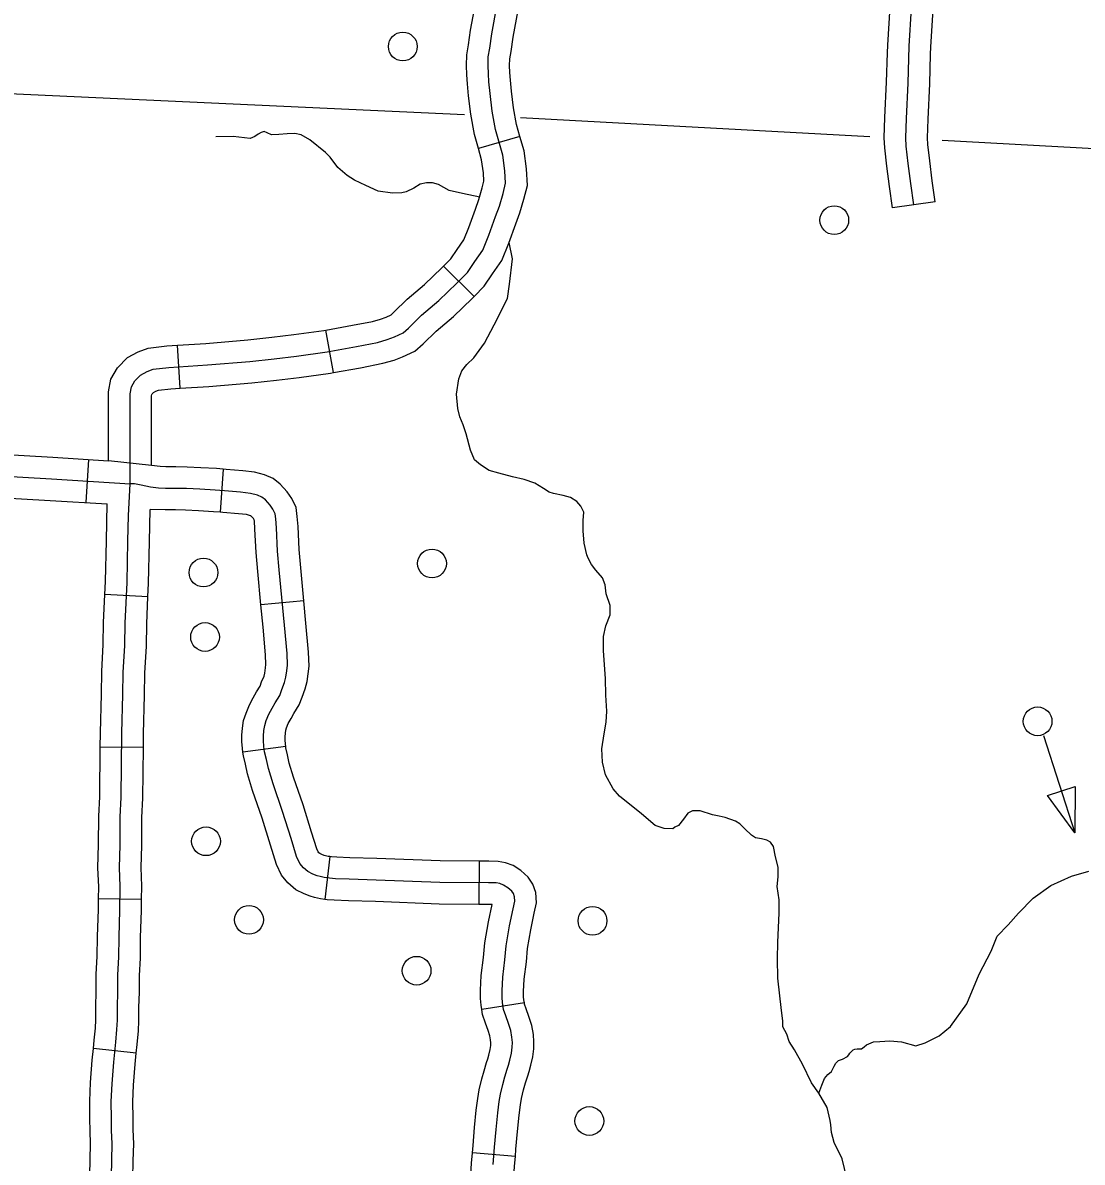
# Model space of a CAD drawing. Extents: x 653372 to 905732, y 627442 to 787275.
# Drawn here: x 680671 to 684356, y 765569 to 769532 of the extents above; entities that cross this region are included whole.
import ezdxf

# ---------------------------------------------------------------- set-up
doc = ezdxf.new("R2010")
doc.units = 0
for name, color, linetype in [('32', 7, 'Continuous'), ('35', 7, 'Continuous'), ('45', 7, 'Continuous'), ('5', 7, 'Continuous'), ('56', 7, 'Continuous')]:
    doc.layers.add(name, color=color, linetype=linetype)

msp = doc.modelspace()

# ---------------------------------------------------------------- linework, layer by layer
at = {"layer": '32'}
for p, q in [((682399.9, 769136.8), (682255.8, 769095.3)), ((682240.9, 768580.4), (682133.8, 768685.4)), ((681752.3, 768315.5), (681725.4, 768463.1)), ((681218.7, 768260.9), (681208.9, 768410.6)), ((680891, 767863.3), (680900.2, 768013)), ((681119.1, 767992), (680969.2, 768008.7)), ((681368.5, 767979.6), (681357.1, 767830)), ((681106.4, 767536), (680956.6, 767543.2)), ((681648.6, 767522.2), (681499.3, 767508.3)), ((681090.3, 767011.2), (680940.3, 767012.7)), ((681585.5, 767015), (681436.8, 766995.5)), ((681738.9, 766632.3), (681721.6, 766483.3)), ((682258.4, 766616), (682257.4, 766466)), ((681084.3, 766483), (680934.3, 766485.2)), ((682415.6, 766124), (682267.5, 766100.2)), ((681065.8, 765949), (680916.6, 765964.4)), ((682384.4, 765589.4), (682234.9, 765601.5))]:
    msp.add_line(p, q, dxfattribs=at)
for points in [[(682255.8, 769095.3), (682241.9, 769143.6), (682229, 769213.9), (682221.6, 769278.4), (682217.7, 769320.2), (682215.5, 769350.7), (682214.3, 769383.1), (682215.4, 769420.9), (682220.9, 769455.5), (682228.4, 769506.2), (682246.3, 769603.6), (682255.4, 769649.5), (682255.3, 769648.8)], [(682399.9, 769136.8), (682388.1, 769178), (682377.4, 769236), (682370.8, 769293.7), (682367.2, 769332.5), (682365.3, 769359.1), (682364.3, 769383.7), (682365, 769406.7), (682369.2, 769432.7), (682376.4, 769481.6), (682393.7, 769575.5), (682403.1, 769623.3), (682403.5, 769625.4)], [(681044, 767929), (681044.1, 768050.9), (681044, 768241.4), (681048.6, 768265.8), (681061, 768287), (681080.3, 768307), (681103.2, 768319.1), (681125, 768327.3), (681179.2, 768333.5), (681312.9, 768342.2), (681460.4, 768354.5), (681545.4, 768363.7), (681623.2, 768373.1), (681729.6, 768387.6), (681831.2, 768406.2), (681905.2, 768420.6), (681938.9, 768430.4), (681963.7, 768439.5), (681993.5, 768453.3), (682012.7, 768470.4), (682058.2, 768515.2), (682118.6, 768566.6), (682181.2, 768626.6), (682217.6, 768663.8), (682243.3, 768701.3), (682271, 768741.7), (682292.2, 768793.1), (682315.7, 768858.1), (682328.6, 768894), (682341.7, 768938.8), (682350.6, 768973.9), (682348, 769017.1), (682340.8, 769071.3), (682315, 769160.8), (682303.2, 769225), (682296.2, 769286), (682292.5, 769326.4), (682290.4, 769354.9), (682289.3, 769383.4), (682290.2, 769413.8), (682295, 769444.1), (682302.4, 769493.9), (682320, 769589.6)], [(682240.9, 768580.4), (682275.8, 768616), (682305.2, 768658.9), (682337.3, 768705.8), (682362.1, 768766), (682386.3, 768832.7), (682399.9, 768870.8), (682414, 768919), (682426.2, 768966.7), (682422.7, 769024.3), (682414.4, 769086.7), (682399.9, 769136.8)], [(682133.8, 768685.4), (682159.5, 768711.6), (682181.4, 768743.7), (682204.7, 768777.6), (682222.2, 768820.1), (682245.1, 768883.5), (682257.2, 768917.2), (682269.3, 768958.6), (682275, 768981), (682273.3, 769009.9), (682267.1, 769055.9), (682255.8, 769095.3)], [(681725.4, 768463.1), (681817.3, 768479.9), (681887.5, 768493.6), (681915.5, 768501.7), (681935, 768508.8), (681951.9, 768516.7), (681961.4, 768525.1), (682007.5, 768570.5), (682068.3, 768622.3), (682128.5, 768679.9), (682133.8, 768685.4)], [(681752.3, 768315.5), (681845.1, 768332.5), (681922.9, 768347.7), (681962.2, 768359.1), (681992.3, 768370.1), (682035.1, 768389.9), (682064, 768415.7), (682108.8, 768459.8), (682168.9, 768511), (682233.9, 768573.2), (682240.9, 768580.4)], [(681208.9, 768410.6), (681307.3, 768417), (681453.3, 768429.1), (681536.8, 768438.2), (681613.6, 768447.5), (681717.8, 768461.7), (681725.4, 768463.1)], [(680969.2, 768008.7), (680969, 768248.4), (680977.4, 768292.5), (681000.8, 768332.5), (681034.6, 768367.7), (681072.5, 768387.6), (681107.3, 768400.7), (681172.4, 768408.2), (681208.9, 768410.6)], [(681218.7, 768260.9), (681318.4, 768267.4), (681467.6, 768279.8), (681553.9, 768289.2), (681632.7, 768298.8), (681741.4, 768313.5), (681752.3, 768315.5)], [(681119.1, 767992), (681119.1, 768050.9), (681119, 768234.3), (681119.9, 768239), (681121.3, 768241.4), (681125.9, 768246.3), (681133.9, 768250.5), (681142.7, 768253.8), (681185.9, 768258.8), (681218.7, 768260.9)], [(678324.1, 768075.3), (678368.8, 768070.7), (678533.6, 768070.4), (678688.2, 768060.3), (678801.8, 768056.1), (678907.9, 768048.3), (679011.4, 768042.1), (679115.7, 768035.1), (679241.8, 768031.3), (679400.6, 768025), (679726.4, 768005.4), (679771.8, 768003.3), (680253.3, 767975.4), (680550.3, 767958.7), (680770.6, 767945.9), (681044, 767929)], [(680437, 768040.2), (680554.6, 768033.6), (680775.1, 768020.8), (680969.2, 768008.7)], [(681368.5, 767979.6), (681344.7, 767981.4), (681290.7, 767984.6), (681242.5, 767987.1), (681203.2, 767987.7), (681168.7, 767987.7), (681148.4, 767988.4), (681119.1, 767992)], [(681648.6, 767522.2), (681638, 767636.8), (681632.4, 767699.9), (681628.3, 767779.8), (681625.9, 767815.3), (681621.4, 767846.8), (681606.6, 767877.7), (681591, 767901.3), (681566.4, 767927.5), (681541.8, 767947.4), (681511.4, 767960.2), (681476.5, 767969.2), (681435.9, 767974), (681378.6, 767978.8), (681368.5, 767979.6)], [(680979, 765519.3), (680980.1, 765576.5), (680981.8, 765633), (680980, 765680.8), (680979.4, 765721.7), (680978.6, 765780.2), (680981.7, 765841.8), (680987.1, 765917.3), (680994.3, 765986.4), (680998.2, 766030.8), (680999.8, 766062.9), (680999.9, 766108.7), (681001.5, 766161.5), (681001.4, 766221.2), (681005.1, 766282.2), (681005.9, 766352.4), (681008.7, 766446.4), (681009.9, 766528.4), (681007.5, 766594), (681009.8, 766672.5), (681010.2, 766770.4), (681013.5, 766837.7), (681015.8, 767061.1), (681019.2, 767195.8), (681020.5, 767272.7), (681025.9, 767366.6), (681026.9, 767444.2), (681033.7, 767586), (681036.8, 767729), (681038.8, 767818), (681044, 767929)], [(681694.9, 766565.3), (681680.4, 766571.3), (681662.4, 766580), (681647.1, 766593.1), (681634.9, 766608.2), (681623.5, 766632.2), (681604, 766694.6), (681574.4, 766789.3), (681541.3, 766885.3), (681525.2, 766939), (681518.5, 766970.2), (681512.2, 766996.7), (681509.8, 767015.6), (681508.3, 767035.4), (681508.3, 767051.6), (681509.9, 767070.3), (681512.5, 767088.5), (681518, 767105.6), (681526.8, 767127.1), (681538.6, 767148.2), (681548.8, 767167.2), (681564.8, 767192.6), (681572, 767213.2), (681581.8, 767237.7), (681585.9, 767255.8), (681589.6, 767278.5), (681591.7, 767297.7), (681590.4, 767338.3), (681581.2, 767437.2), (681563.3, 767630), (681557.5, 767694.7), (681553.4, 767775.4), (681551.3, 767807.4), (681548.8, 767824.7), (681541.1, 767840.7), (681531.9, 767854.6), (681515.2, 767872.4), (681502.9, 767882.4), (681487.3, 767888.9), (681462.7, 767895.3), (681428.4, 767899.3), (681372.5, 767904.1), (681339.7, 767906.6), (681286.5, 767909.7), (681240, 767912.1), (681202.5, 767912.7), (681167.5, 767912.7), (681142.7, 767913.5), (681115.4, 767916.8), (681083.2, 767923.9), (681059.5, 767928.2), (681044, 767929)], [(680428.6, 767890.4), (680546.1, 767883.8), (680766.1, 767871), (680964.7, 767858.7)], [(680956.6, 767543.2), (680958.8, 767588.6), (680961.8, 767730.6), (680964.7, 767858.7)], [(681106.4, 767536), (681108.7, 767583.4), (681111.7, 767727.3), (681114.3, 767839.3)], [(681357.1, 767830), (681334.6, 767831.7), (681282.4, 767834.8), (681237.4, 767837.1), (681201.8, 767837.7), (681166.4, 767837.7), (681114.3, 767839.3)], [(681499.3, 767508.3), (681488.6, 767623.2), (681482.7, 767689.4), (681478.5, 767771), (681476.7, 767799.6), (681476.2, 767802.6), (681475.7, 767803.7), (681472.9, 767808), (681464.1, 767817.3), (681463.9, 767817.4), (681463.3, 767817.7), (681448.9, 767821.4), (681420.8, 767824.7), (681366.5, 767829.3), (681357.1, 767830)], [(680940.3, 767012.7), (680940.8, 767062.4), (680944.2, 767197.4), (680945.6, 767275.5), (680950.9, 767369.3), (680952, 767446.5), (680956.6, 767543.2)], [(681090.3, 767011.2), (681090.7, 767059.7), (681094.2, 767194.2), (681095.5, 767269.9), (681100.9, 767364), (681101.9, 767441.9), (681106.4, 767536)], [(681436.8, 766995.5), (681435.1, 767008), (681433.3, 767032.6), (681433.3, 767054.7), (681435.3, 767078.7), (681439.1, 767105.5), (681447.6, 767131.4), (681459.1, 767159.6), (681472.8, 767184.3), (681484, 767205), (681496.8, 767225.4), (681501.7, 767239.5), (681510, 767260.1), (681512.3, 767270.2), (681515.3, 767288.7), (681516.6, 767300.6), (681515.5, 767333.7), (681506.6, 767430.2), (681499.3, 767508.3)], [(681585.5, 767015), (681584.4, 767023.1), (681583.3, 767038.1), (681583.3, 767048.5), (681584.5, 767061.9), (681585.8, 767071.4), (681588.5, 767079.8), (681594.6, 767094.6), (681604.4, 767112.2), (681613.6, 767129.4), (681632.8, 767159.8), (681642.2, 767186.8), (681653.7, 767215.3), (681659.6, 767241.5), (681664, 767268.4), (681666.9, 767294.9), (681665.3, 767343), (681655.9, 767444.1), (681648.6, 767522.2)], [(680934.3, 766485.2), (680934.9, 766527.5), (680932.4, 766593.7), (680934.8, 766673.8), (680935.2, 766772.4), (680938.5, 766839.9), (680940.3, 767012.7)], [(681084.3, 766483), (681085, 766529.3), (681082.5, 766594.3), (681084.8, 766671.2), (681085.2, 766768.4), (681088.5, 766835.5), (681090.3, 767011.2)], [(681721.6, 766483.3), (681706.5, 766485), (681686.1, 766489.9), (681670.3, 766494.3), (681649.8, 766502.8), (681621.1, 766516.7), (681593.1, 766540.6), (681571, 766567.9), (681553.4, 766604.7), (681532.4, 766672.3), (681503.2, 766765.9), (681469.9, 766862.3), (681452.5, 766920.4), (681445.4, 766953.6), (681438.4, 766983.1), (681436.8, 766995.5)], [(681738.9, 766632.3), (681732.7, 766633), (681723.9, 766635.1), (681719.6, 766636.3), (681711.1, 766639.8), (681703.8, 766643.3), (681701.1, 766645.6), (681698.8, 766648.5), (681693.5, 766659.6), (681675.6, 766716.9), (681645.7, 766812.7), (681612.7, 766908.3), (681597.9, 766957.7), (681591.7, 766986.7), (681586.1, 767010.3), (681585.5, 767015)], [(682258.4, 766616), (682122.8, 766616.9), (681902.8, 766625.5), (681809.1, 766628.3), (681763.4, 766630.2), (681744.5, 766631.6), (681738.9, 766632.3)], [(682415.6, 766124), (682414, 766133.9), (682413, 766144.9), (682413.2, 766163.5), (682415.4, 766205.9), (682422.6, 766265.7), (682427, 766312.4), (682438, 766377.3), (682450.1, 766435.6), (682457.5, 766471.8), (682455.1, 766507.7), (682445.2, 766536.5), (682429.2, 766561.2), (682403.1, 766584.1), (682376.7, 766600.8), (682349.9, 766610.7), (682324.7, 766615.5), (682292, 766615.8), (682258.4, 766616)], [(682306.9, 765561), (682311.7, 765621.2), (682317.1, 765682.9), (682322.9, 765741.6), (682328.2, 765780), (682332.5, 765806.3), (682340.6, 765840), (682348, 765866.1), (682355.9, 765892.8), (682360.9, 765907.3), (682365.4, 765924.1), (682370.7, 765948.3), (682373.4, 765969), (682373.9, 765986.2), (682372.4, 766004.5), (682368.5, 766027), (682360.6, 766051.5), (682350.8, 766078.2), (682343.4, 766100.7), (682339.5, 766124.7), (682338, 766142), (682338.2, 766165.8), (682340.6, 766212.4), (682348, 766273.6), (682352.5, 766322.2), (682364.3, 766391.3), (682376.7, 766450.7), (682382, 766476.9), (682381, 766492.7), (682377.3, 766503.5), (682371.9, 766511.7), (682358.1, 766523.8), (682343.3, 766533.2), (682329.8, 766538.1), (682317.2, 766540.5), (682291.3, 766540.8), (682121.1, 766541.9), (681900.2, 766550.5), (681806.5, 766553.3), (681759, 766555.3), (681737.3, 766556.9), (681719.6, 766559), (681705, 766562.5), (681694.9, 766565.3)], [(680916.6, 765964.4), (680919.6, 765993.5), (680923.3, 766035.9), (680924.8, 766064.9), (680924.9, 766109.9), (680926.5, 766162.5), (680926.4, 766223.5), (680930.1, 766284.9), (680930.9, 766353.9), (680933.8, 766448.1), (680934.3, 766485.2)], [(681065.8, 765949), (681069, 765979.3), (681073, 766025.7), (681074.8, 766061), (681074.9, 766107.5), (681076.5, 766160.4), (681076.4, 766219), (681080.1, 766279.4), (681080.9, 766350.8), (681083.7, 766444.7), (681084.3, 766483)], [(682257.4, 766466), (682119.4, 766466.9), (681897.6, 766475.6), (681803.8, 766478.4), (681754.6, 766480.4), (681730.1, 766482.3), (681721.6, 766483.3)], [(682267.5, 766100.2), (682265, 766115.5), (682263, 766139), (682263.2, 766168), (682265.9, 766218.8), (682273.5, 766281.6), (682278.1, 766331.9), (682290.5, 766405.2), (682303.2, 766465.7), (682290.7, 766465.8), (682257.4, 766466)], [(682384.4, 765589.4), (682386.5, 765614.9), (682391.8, 765675.9), (682397.4, 765732.9), (682402.3, 765768.9), (682406, 765791.4), (682413.2, 765821), (682420, 765845.3), (682427.3, 765869.9), (682432.6, 765885.3), (682438.3, 765906.3), (682444.7, 765935.5), (682448.2, 765963.1), (682449, 765988.1), (682446.9, 766014), (682441.5, 766044.9), (682431.6, 766076), (682421.6, 766102.9), (682416.5, 766118.5), (682415.6, 766124)], [(682234.9, 765601.5), (682237, 765627.4), (682242.4, 765689.8), (682248.4, 765750.4), (682254, 765791.2), (682258.9, 765821.2), (682268, 765858.9), (682275.9, 765887), (682284.4, 765915.6), (682289.1, 765929.4), (682292.6, 765942), (682296.7, 765961.1), (682298.5, 765974.9), (682298.8, 765984.3), (682297.9, 765995.1), (682295.5, 766009), (682289.7, 766027.1), (682280, 766053.4), (682270.3, 766082.9), (682267.5, 766100.2)], [(680895.7, 765429.3), (680895.6, 765455.5), (680904.1, 765524.6), (680905.1, 765578.3), (680906.7, 765632.8), (680905.1, 765678.8), (680904.4, 765720.5), (680903.6, 765781.6), (680906.8, 765846.4), (680912.4, 765923.9), (680916.6, 765964.4)], [(681045.7, 765430.2), (681045.6, 765446.7), (681053.9, 765514), (681055.1, 765574.6), (681056.8, 765633.3), (681055, 765682.8), (681054.4, 765722.8), (681053.6, 765778.8), (681056.6, 765837.2), (681061.9, 765910.7), (681065.8, 765949)], [(682561.6, 765284.5), (682540.5, 765283.8), (682536.1, 765283.2), (682528.7, 765280.3), (682497.2, 765265.2), (682461.2, 765251.8), (682434, 765243.8), (682407.5, 765239.4), (682380, 765238), (682360.6, 765239.2), (682339.2, 765241.1), (682311.9, 765246), (682276.6, 765263.5), (682243.8, 765291.3), (682223.7, 765337.9), (682223.5, 765366.5), (682223, 765384.8), (682223.8, 765411.4), (682227, 765483.4), (682232.1, 765566.3), (682234.9, 765601.5)], [(682557.1, 765434.4), (682527.4, 765433.5), (682497.3, 765429.1), (682468.7, 765417.9), (682438.5, 765403.4), (682414, 765394.3), (682400.3, 765390.3), (682391.1, 765388.7), (682381.1, 765388.2), (682373.2, 765388.7), (682373.7, 765405.8), (682376.8, 765475.5), (682381.7, 765555.7), (682384.4, 765589.4)]]:
    msp.add_lwpolyline(points, dxfattribs=at)
at = {"layer": '35'}
for points in [[(682260.4, 768926.1), (682199.9, 768938.8), (682154.1, 768949), (682117.4, 768969.8), (682096, 768975.3), (682075.8, 768975.8), (682053.7, 768970.7), (682031.7, 768956.6), (682004.8, 768943.7), (681989.1, 768941.2), (681957, 768939.3), (681907.2, 768946.6), (681864.7, 768966.6), (681825, 768984.4), (681799, 769000.9), (681766.4, 769028.3), (681740.1, 769064.4), (681723.9, 769080.5), (681669.3, 769125.4), (681639.4, 769142.9), (681617, 769147.5), (681590.5, 769146.4), (681562, 769143), (681536.5, 769142.8), (681520.9, 769149.4), (681510.3, 769153.7), (681500.4, 769151), (681489.4, 769144.5), (681478.4, 769137), (681462.4, 769129.6), (681402.8, 769136.3), (681341.9, 769135.2)], [(682240, 768366.7), (682276.5, 768417.7), (682310.8, 768481.4), (682357.4, 768572.6), (682363.6, 768622.5), (682374.8, 768710.6), (682362.7, 768767.4)], [(683309.7, 766096.6), (683297.8, 766209.5), (683296.6, 766276.3), (683297.5, 766334.9), (683302.2, 766436), (683301.9, 766481.8), (683295.3, 766528.6), (683298.7, 766561.4), (683298.9, 766596), (683288.8, 766631.6), (683282.6, 766667.9), (683271.8, 766681.9), (683259.2, 766689.5), (683240, 766694.1), (683220.1, 766697.9), (683205.9, 766707.2), (683182.5, 766728.7), (683165.3, 766746.1), (683150.3, 766755.4), (683114.4, 766767.8), (683092.8, 766772.5), (683069.8, 766777.7), (683026.8, 766791), (683000.3, 766791), (682984, 766783.5), (682968.9, 766762.3), (682952.1, 766740.5), (682938.6, 766734.5), (682932.2, 766728.6), (682902.1, 766730.5), (682870.7, 766740.8), (682823.3, 766781.3), (682746.4, 766842), (682724.3, 766867.4), (682697.7, 766916.4), (682686.9, 766960.9), (682685.1, 767006.7), (682693.1, 767058.7), (682700.7, 767099.5), (682702.7, 767138), (682698.7, 767193.4), (682697.3, 767252.1), (682691.3, 767348.2), (682690.4, 767397.3), (682699.6, 767434.7), (682713.6, 767472.9), (682714.5, 767505), (682699.7, 767546.4), (682696.6, 767577.9), (682686.9, 767601.4), (682664.4, 767628.6), (682648.9, 767647.6), (682637.5, 767669.6), (682633.1, 767681.8), (682623.1, 767722), (682620.3, 767764.7), (682620.6, 767800.9), (682622.3, 767829.7), (682612.5, 767850.9), (682598.5, 767867.4), (682576.4, 767880.9), (682550.9, 767888.1), (682516.6, 767894.8), (682501.5, 767899.2), (682481.8, 767911.9), (682452.6, 767930.4), (682414.4, 767943.6), (682373.8, 767952.9), (682326.8, 767965.5), (682293.3, 767974.6), (682262.6, 767994.8), (682242.2, 768012.3), (682228, 768045.6), (682213.6, 768102.3), (682203.3, 768134), (682191.3, 768161.6), (682184.1, 768190.8), (682179.2, 768240.7), (682187.2, 768294.3), (682198.5, 768321.3), (682215.2, 768344.1), (682240, 768366.7)], [(683440.4, 765809.4), (683450.4, 765836.8), (683459.1, 765860.3), (683471.4, 765874.5), (683483.6, 765885.3), (683493.4, 765903.5), (683498.9, 765913.3), (683508.5, 765922.9), (683522.5, 765927.8), (683539.9, 765936.5), (683544, 765942.3), (683548.2, 765948.8), (683559.8, 765959.7), (683565.1, 765962.8), (683573.1, 765963.9), (683583, 765963.6), (683588.9, 765963.4), (683597.7, 765971.1), (683605.9, 765978.1), (683630.6, 765987.9), (683652.4, 765988.6), (683687.5, 765991.5), (683727.6, 765988.3), (683777.2, 765973.6), (683810.4, 765985), (683858.6, 766008.7), (683897.9, 766041.8), (683954.4, 766120.7), (683997.1, 766223.8), (684039.1, 766303.1), (684060.5, 766355.3), (684098.6, 766395.1), (684134.1, 766434.9), (684185.9, 766487.5), (684246.6, 766531.9), (684318.9, 766564.1), (684378.8, 766582.1)], [(683537.8, 765513.8), (683521.3, 765581), (683493.3, 765638), (683484.5, 765673.2), (683482, 765699.1), (683479.1, 765714.9), (683468.6, 765760.1), (683440.4, 765809.4), (683414.4, 765845.8), (683383.3, 765910.8), (683355.1, 765960.5), (683336.8, 765988.8), (683328.4, 766014.8), (683314.6, 766039.7), (683315.3, 766061.4), (683309.7, 766096.6)]]:
    msp.add_lwpolyline(points, dxfattribs=at)
at = {"layer": '45'}
msp.add_line((683844.7, 768909.1), (683696, 768888.8), dxfattribs=at)
for points in [[(683678.7, 769427.3), (683679.5, 769453.7), (683687.8, 769588), (683693.8, 769685.3), (683691.5, 769739.1), (683687.7, 769793.3), (683686.3, 769860.6), (683690.6, 769955.7)], [(683770.4, 768899), (683760.3, 768972.6), (683751.2, 769042.7), (683743.9, 769102.7), (683742.7, 769132.1), (683744.7, 769199.2), (683750.5, 769322.4), (683754.4, 769450.3), (683762.6, 769583.4), (683768.9, 769684.5), (683766.4, 769743.3), (683762.7, 769796.7), (683761.3, 769859.7), (683766, 769963)], [(683828.6, 769422.8), (683829.3, 769446.8), (683837.5, 769578.8), (683844, 769683.8), (683841.3, 769747.5), (683837.6, 769800.1), (683836.4, 769858.8), (683840.5, 769948.8)], [(683696, 768888.8), (683686, 768962.7), (683676.8, 769033.4), (683669.1, 769096.6), (683667.6, 769131.6), (683669.8, 769202.1), (683675.6, 769325.3), (683678.7, 769427.3)], [(683844.7, 768909.1), (683834.6, 768982.5), (683825.6, 769052.1), (683818.8, 769108.8), (683817.7, 769132.5), (683819.7, 769196.3), (683825.5, 769319.5), (683828.6, 769422.8)]]:
    msp.add_lwpolyline(points, dxfattribs=at)
at = {"layer": '5'}
for points in [[(682207.2, 769211.6), (679817.1, 769322.4)], [(683616.8, 769135.9), (682402.4, 769201.7)], [(685076.3, 769056.8), (683869, 769122.2)]]:
    msp.add_lwpolyline(points, dxfattribs=at)
at = {"layer": '56'}
for p, q in [((684234.8, 766844.3), (684331.9, 766875.8)), ((684331.9, 766875.8), (684330.6, 766714.5)), ((684330.6, 766714.5), (684234.8, 766844.3))]:
    msp.add_line(p, q, dxfattribs=at)
msp.add_lwpolyline([(684220.9, 767052.8), (684330.6, 766714.5)], dxfattribs=at)
for centre in [(681992.8, 769449.4), (683493.6, 768845.8), (682094.4, 767651.7), (681299.3, 767620), (681304.9, 767395.8), (684201, 767102.6), (681308.3, 766685.5), (681457.9, 766412.1), (682652.8, 766409), (682040.8, 766235.3), (682641.7, 765712.6)]:
    msp.add_circle(centre, 50, dxfattribs=at)

doc.saveas('drawing.dxf')
